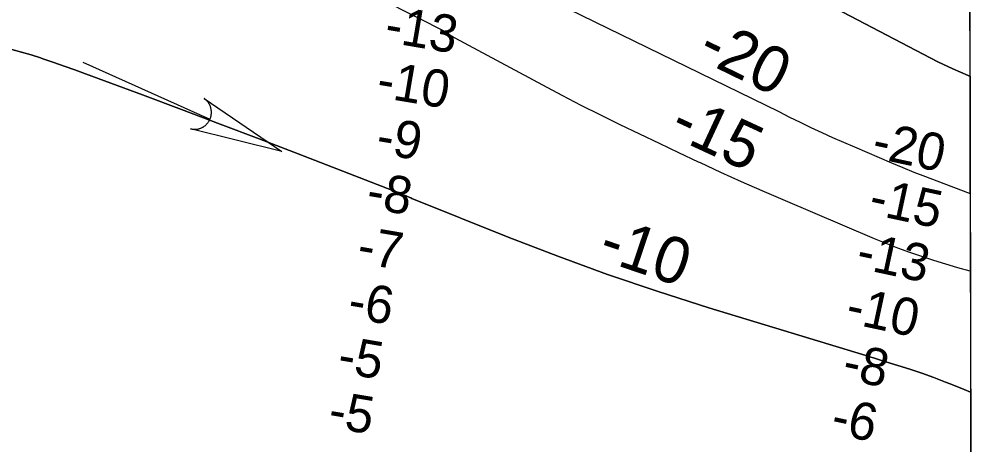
# Model space of a CAD drawing. Extents: x 3297753 to 3335611, y 652252 to 677623.
# Drawn here: x 3331697 to 3333426, y 670177 to 670942 of the extents above; entities that cross this region are included whole.
import ezdxf

# ---------------------------------------------------------------- set-up
doc = ezdxf.new("R2010")
doc.units = 0
for name, color, linetype in [('V-GRID-FRAM', 7, 'Continuous'), ('V-RIVR-RANG', 7, 'Continuous'), ('V-STRM-FLOW', 7, 'Continuous'), ('V-TOPO-DPTH', 7, 'Continuous'), ('V-TOPO-MINR', 7, 'Continuous'), ('V-TOPO-MINR-IDEN', 7, 'Continuous')]:
    doc.layers.add(name, color=color, linetype=linetype)

msp = doc.modelspace()

# ---------------------------------------------------------------- linework, layer by layer
at = {"layer": 'V-GRID-FRAM'}
msp.add_lwpolyline([(3301859.6, 675814.9), (3333399.1, 675847), (3333425.5, 657662.7), (3301870.2, 657630.6), (3301859.6, 675814.9)], dxfattribs=at)
at = {"layer": 'V-STRM-FLOW'}
msp.add_line((3331811.4, 670864.2), (3332039.9, 670761.7), dxfattribs=at)
msp.add_lwpolyline([(3332029.3, 670799.3), (3332169, 670703.7), (3332004.8, 670744.5), (3332007.8, 670744), (3332010.7, 670743.7), (3332011.9, 670743.7), (3332012.9, 670743.7), (3332014.2, 670743.7), (3332015.4, 670743.8), (3332016.4, 670744), (3332017.9, 670744.2), (3332019.4, 670744.6), (3332020.2, 670744.8), (3332021.3, 670745.1), (3332022.7, 670745.6), (3332023.7, 670746), (3332024.9, 670746.5), (3332025.6, 670746.8), (3332026.4, 670747.3), (3332027.4, 670747.8), (3332028.2, 670748.3), (3332029.1, 670748.9), (3332029.7, 670749.3), (3332030.7, 670750.1), (3332031.6, 670750.8), (3332032.3, 670751.4), (3332033.1, 670752.1), (3332033.8, 670752.8), (3332034.4, 670753.4), (3332034.8, 670753.9), (3332035.5, 670754.7), (3332036.1, 670755.5), (3332036.7, 670756.3), (3332037.3, 670757.1), (3332037.8, 670757.9), (3332038.3, 670758.7), (3332038.7, 670759.4), (3332039.3, 670760.5), (3332039.9, 670761.7), (3332040, 670762.1), (3332040.3, 670762.6), (3332040.5, 670763.3), (3332040.8, 670764), (3332041, 670764.6), (3332041.2, 670765.3), (3332041.4, 670766), (3332041.6, 670766.6), (3332041.8, 670767.4), (3332041.9, 670768.1), (3332042, 670768.6), (3332042.2, 670769.9), (3332042.3, 670770.7), (3332042.4, 670771.1), (3332042.4, 670772), (3332042.5, 670772.7), (3332042.5, 670773.4), (3332042.5, 670774.3), (3332042.5, 670775.2), (3332042.5, 670775.8), (3332042.4, 670776.4), (3332042.4, 670777.2), (3332042.3, 670777.8), (3332042.2, 670778.6), (3332042.1, 670779.4), (3332041.9, 670780.2), (3332041.7, 670781.2), (3332041.5, 670782), (3332041.3, 670782.7), (3332041.1, 670783.5), (3332040.8, 670784.1), (3332040.6, 670784.8), (3332040.2, 670785.8), (3332040.2, 670785.8), (3332040, 670786.4), (3332039.8, 670786.8), (3332039.5, 670787.4), (3332039.1, 670788.2), (3332038.8, 670788.8), (3332038.5, 670789.3), (3332038.1, 670790), (3332037.7, 670790.6), (3332037.4, 670791.1), (3332037, 670791.7), (3332036.4, 670792.5), (3332036.1, 670792.9), (3332035.8, 670793.3), (3332035.5, 670793.6), (3332035.2, 670794), (3332034.8, 670794.5), (3332034.3, 670795), (3332033.9, 670795.4), (3332033.4, 670795.9), (3332032.8, 670796.5), (3332032.5, 670796.8), (3332031.9, 670797.3), (3332031.2, 670797.9), (3332030.6, 670798.3), (3332030.2, 670798.6), (3332029.8, 670798.9), (3332029.5, 670799.1)], close=True, dxfattribs=at)
at = {"layer": 'V-TOPO-DPTH'}
for points in [[(3333406.4, 670838.9), (3333402.8, 670840.5), (3333375.5, 670852.7), (3333348.2, 670864.7), (3332495.4, 671311.1)], [(3332495.4, 671311.1), (3333348.2, 670864.7), (3333375.5, 670852.7), (3333402.8, 670840.5), (3333406.4, 670838.9), (3333406.1, 671002.6)], [(3332494.4, 671053.3), (3333062.8, 670775.8), (3333081.8, 670765.8), (3333100.9, 670756.3), (3333120.2, 670747), (3333139.7, 670738), (3333159.2, 670729.2), (3333178.7, 670720.5), (3333198.4, 670712), (3333265, 670683.5), (3333285.2, 670675), (3333305.5, 670666.7), (3333325.9, 670658.7), (3333346.3, 670650.8), (3333406.7, 670628.2)], [(3332494.4, 671053.3), (3333062.8, 670775.8), (3333081.8, 670765.8), (3333100.9, 670756.3), (3333120.2, 670747), (3333139.7, 670738), (3333159.2, 670729.2), (3333178.7, 670720.5), (3333198.4, 670712), (3333265, 670683.5), (3333285.2, 670675), (3333305.5, 670666.7), (3333325.9, 670658.7), (3333346.3, 670650.8), (3333406.7, 670628.2), (3333406.4, 670838.9)], [(3333406.7, 670628.2), (3333407.2, 670271.4), (3333395.8, 670276), (3333370.6, 670286.1), (3333362.3, 670289.3), (3333341.1, 670297.4), (3333319.7, 670305.2), (3333298.2, 670312.5), (3333276.5, 670319.4), (3333247.2, 670328.4), (3333240, 670330.5), (3333232.9, 670332.7), (3333225.8, 670334.9), (3333218.7, 670337), (3332936.5, 670423), (3332845.4, 670452), (3332754.8, 670482.6), (3332665.1, 670515.5), (3332576, 670550), (3332403, 670619.5), (3332400.7, 670620.4), (3332396.2, 670622.3), (3332393.9, 670623.3), (3332389.4, 670625.3), (3332384.8, 670627.2), (3332378.1, 670630), (3332376.1, 670630.8), (3332372, 670632.5), (3332369.9, 670633.3), (3332198.2, 670699.6), (3332128.4, 670726.4), (3332058.5, 670753), (3331988.5, 670779.4), (3331918.4, 670805.5), (3331816, 670843.4), (3331797, 670850.4), (3331778, 670857.2), (3331758.9, 670863.9), (3331739.7, 670870.4), (3331735.2, 670871.9), (3331718.2, 670877.4), (3331701.1, 670882.4), (3331683.9, 670886.9)], [(3331683.9, 670886.9), (3331701.1, 670882.4), (3331718.2, 670877.4), (3331735.2, 670871.9), (3331739.7, 670870.4), (3331758.9, 670863.9), (3331778, 670857.2), (3331797, 670850.4), (3331816, 670843.4), (3331918.4, 670805.5), (3331988.5, 670779.4), (3332058.5, 670753), (3332128.4, 670726.4), (3332198.2, 670699.6), (3332369.9, 670633.3), (3332372, 670632.5), (3332376.1, 670630.8), (3332378.1, 670630), (3332384.8, 670627.2), (3332389.4, 670625.3), (3332393.9, 670623.3), (3332396.2, 670622.3), (3332400.7, 670620.4), (3332403, 670619.5), (3332576, 670550), (3332665.1, 670515.5), (3332754.8, 670482.6), (3332845.4, 670452), (3332936.5, 670423), (3333218.7, 670337), (3333225.8, 670334.9), (3333232.9, 670332.7), (3333240, 670330.5), (3333247.2, 670328.4), (3333276.5, 670319.4), (3333298.2, 670312.5), (3333319.7, 670305.2), (3333341.1, 670297.4), (3333362.3, 670289.3), (3333370.6, 670286.1), (3333395.8, 670276), (3333407.2, 670271.4), (3333408, 669731.9)]]:
    msp.add_lwpolyline(points, dxfattribs=at)
at = {"layer": 'V-TOPO-MINR'}
for points in [[(3331704.9, 671303.2), (3332466.3, 670917.8), (3332468.4, 670916), (3332470.6, 670914.2), (3332472.8, 670912.6), (3332475.1, 670911), (3332477.5, 670909.5), (3332479.9, 670908.2), (3332637.7, 670823.4), (3332672.2, 670805.1), (3332706.8, 670787.2), (3332741.7, 670769.7), (3332776.7, 670752.6), (3332811.9, 670735.7), (3332847.1, 670718.9), (3332882.3, 670702.1), (3332917.6, 670685.5), (3332920.8, 670684), (3332957.8, 670666.8), (3332994.9, 670650), (3333032.2, 670633.5), (3333069.6, 670617.4), (3333233.8, 670547.5), (3333254.9, 670538.9), (3333276, 670530.6), (3333297.4, 670522.9), (3333318.9, 670515.6), (3333340.5, 670508.7), (3333362.2, 670501.9), (3333384, 670495.4), (3333405.8, 670489), (3333406.9, 670488.7)], [(3332495.4, 671311.1), (3333348.2, 670864.7), (3333375.5, 670852.7), (3333402.8, 670840.5), (3333406.4, 670838.9)], [(3332494.4, 671053.3), (3333062.8, 670775.8), (3333081.8, 670765.8), (3333100.9, 670756.3), (3333120.2, 670747), (3333139.7, 670738), (3333159.2, 670729.2), (3333178.7, 670720.5), (3333198.4, 670712), (3333265, 670683.5), (3333285.2, 670675), (3333305.5, 670666.7), (3333325.9, 670658.7), (3333346.3, 670650.8), (3333406.7, 670628.2)], [(3331683.9, 670886.9), (3331701.1, 670882.4), (3331718.2, 670877.4), (3331735.2, 670871.9), (3331739.7, 670870.4), (3331758.9, 670863.9), (3331778, 670857.2), (3331797, 670850.4), (3331816, 670843.4), (3331918.4, 670805.5), (3331988.5, 670779.4), (3332058.5, 670753), (3332128.4, 670726.4), (3332198.2, 670699.6), (3332369.9, 670633.3), (3332372, 670632.5), (3332376.1, 670630.8), (3332378.1, 670630), (3332384.8, 670627.2), (3332389.4, 670625.3), (3332393.9, 670623.3), (3332396.2, 670622.3), (3332400.7, 670620.4), (3332403, 670619.5), (3332576, 670550), (3332665.1, 670515.5), (3332754.8, 670482.6), (3332845.4, 670452), (3332936.5, 670423), (3333218.7, 670337), (3333225.8, 670334.9), (3333232.9, 670332.7), (3333240, 670330.5), (3333247.2, 670328.4), (3333276.5, 670319.4), (3333298.2, 670312.5), (3333319.7, 670305.2), (3333341.1, 670297.4), (3333362.3, 670289.3), (3333370.6, 670286.1), (3333395.8, 670276), (3333407.2, 670271.4)]]:
    msp.add_lwpolyline(points, dxfattribs=at)

# ---------------------------------------------------------------- texts
at = {"layer": 'V-RIVR-RANG'}
for s, rotation, p in [('-13', 350.4278, (3332351.5, 670901.3)), ('-10', 350.4278, (3332337, 670802.3)), ('-9', 350.4278, (3332336.2, 670701.1)), ('-20', 347.9058, (3333227.1, 670693.6)), ('-8', 350.4278, (3332318.6, 670602.6)), ('-15', 347.9058, (3333221.6, 670592.5)), ('-7', 350.4278, (3332302, 670504)), ('-13', 347.9058, (3333198.9, 670495.1)), ('-6', 350.4278, (3332285.4, 670405.4)), ('-10', 347.9058, (3333180, 670396.9)), ('-5', 350.4278, (3332266.9, 670307.1)), ('-8', 347.9058, (3333174, 670295.9)), ('-5', 350.4278, (3332250.1, 670208.5)), ('-6', 347.9058, (3333153.4, 670198))]:
    msp.add_text(s, height=67, rotation=rotation, dxfattribs=at).set_placement(p)
at = {"layer": 'V-TOPO-MINR-IDEN'}
for s, rotation, p in [('-20', 333.9808, (3332912.9, 670872.1)), ('-15', 335.1251, (3332862.7, 670733.8)), ('-10', 341.3331, (3332734.6, 670511.4))]:
    msp.add_text(s, height=83, rotation=rotation, dxfattribs=at).set_placement(p)

doc.saveas('drawing.dxf')
